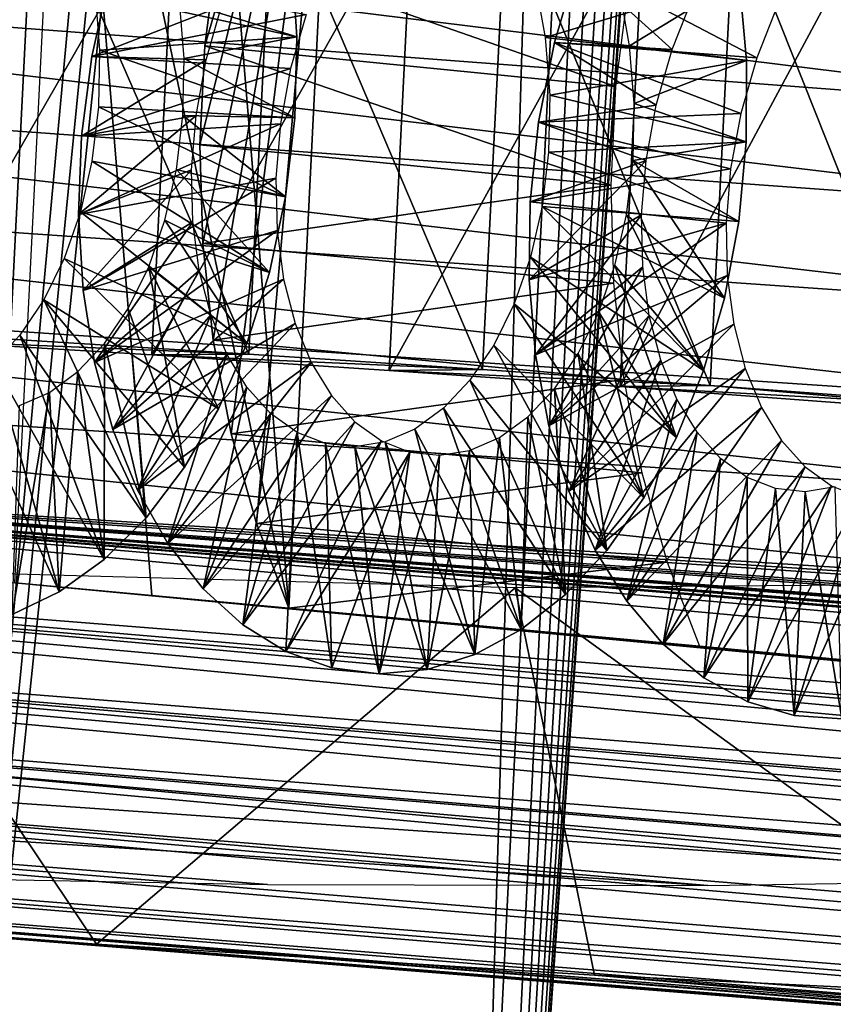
# Model space of a CAD drawing. Header units: millimetres. Extents: x -99 to 221, y -61 to 39.
# Tile 407 of 656: x 190.38 to 192.93, y -54.91 to -51.83. Entities that reach past the tile are written whole.
import ezdxf

# ---------------------------------------------------------------- set-up
doc = ezdxf.new("R2010")
doc.units = ezdxf.units.MM
doc.header["$LTSCALE"] = 33.374815
for name, color, linetype in [('122', 7, 'CONTINUOUS'), ('123', 7, 'CONTINUOUS'), ('127', 7, 'CONTINUOUS'), ('134', 7, 'CONTINUOUS'), ('136', 7, 'CONTINUOUS'), ('138', 7, 'CONTINUOUS'), ('151', 7, 'CONTINUOUS'), ('152', 7, 'CONTINUOUS'), ('33', 7, 'CONTINUOUS'), ('34', 7, 'CONTINUOUS'), ('85', 7, 'CONTINUOUS'), ('86', 7, 'CONTINUOUS'), ('87', 7, 'CONTINUOUS'), ('88', 7, 'CONTINUOUS')]:
    doc.layers.add(name, color=color, linetype=linetype)

msp = doc.modelspace()

# ---------------------------------------------------------------- linework, layer by layer
at = {"layer": '122', "color": 7, "linetype": 'Continuous'}
for points in [[(190.9583, -51.9105, -228.5593), (190.9978, -51.6021, -228.5507), (192.2457, -52.0381, -229.8112), (190.9583, -51.9105, -228.5593)], [(192.2457, -52.0381, -229.8112), (190.9978, -51.6021, -228.5507), (192.2851, -51.731, -229.8025), (192.2457, -52.0381, -229.8112)], [(190.9428, -52.2209, -228.5438), (190.9583, -51.9105, -228.5593), (192.2302, -52.3471, -229.7957), (190.9428, -52.2209, -228.5438)], [(192.2302, -52.3471, -229.7957), (190.9583, -51.9105, -228.5593), (192.2457, -52.0381, -229.8112), (192.2302, -52.3471, -229.7957)], [(190.9514, -52.5293, -228.5044), (190.9428, -52.2209, -228.5438), (192.2302, -52.3471, -229.7957), (190.9514, -52.5293, -228.5044)], [(192.2389, -52.6542, -229.7563), (190.9514, -52.5293, -228.5044), (192.2302, -52.3471, -229.7957), (192.2389, -52.6542, -229.7563)], [(190.9841, -52.8322, -228.4414), (190.9514, -52.5293, -228.5044), (192.2389, -52.6542, -229.7563), (190.9841, -52.8322, -228.4414)], [(192.2717, -52.9557, -229.6935), (190.9841, -52.8322, -228.4414), (192.2389, -52.6542, -229.7563), (192.2717, -52.9557, -229.6935)], [(191.0404, -53.126, -228.3558), (190.9841, -52.8322, -228.4414), (192.2717, -52.9557, -229.6935), (191.0404, -53.126, -228.3558)], [(192.328, -53.248, -229.6079), (191.0404, -53.126, -228.3558), (192.2717, -52.9557, -229.6935), (192.328, -53.248, -229.6079)], [(183.3811, -53.385, -219.9687), (183.2351, -53.1348, -220.1397), (204.3219, -55.1346, -240.5465), (183.3811, -53.385, -219.9687)], [(204.3219, -55.1346, -240.5465), (183.2351, -53.1348, -220.1397), (204.255, -55.0218, -240.6247), (204.3219, -55.1346, -240.5465)], [(204.255, -55.0218, -240.6247), (183.2351, -53.1348, -220.1397), (204.1931, -54.9032, -240.6984), (204.255, -55.0218, -240.6247)], [(204.1931, -54.9032, -240.6984), (183.2351, -53.1348, -220.1397), (190.3623, -53.5924, -227.2859), (204.1931, -54.9032, -240.6984)], [(191.1196, -53.407, -228.2484), (191.0404, -53.126, -228.3558), (192.328, -53.248, -229.6079), (191.1196, -53.407, -228.2484)], [(192.4074, -53.5276, -229.5006), (191.1196, -53.407, -228.2484), (192.328, -53.248, -229.6079), (192.4074, -53.5276, -229.5006)], [(183.5473, -53.6087, -219.7801), (183.3811, -53.385, -219.9687), (204.4703, -55.3411, -240.3774), (183.5473, -53.6087, -219.7801)], [(204.4703, -55.3411, -240.3774), (183.3811, -53.385, -219.9687), (204.3938, -55.2411, -240.4639), (204.4703, -55.3411, -240.3774)], [(204.3938, -55.2411, -240.4639), (183.3811, -53.385, -219.9687), (204.3219, -55.1346, -240.5465), (204.3938, -55.2411, -240.4639)], [(191.2209, -53.6718, -228.1207), (191.1196, -53.407, -228.2484), (192.4074, -53.5276, -229.5006), (191.2209, -53.6718, -228.1207)], [(192.5086, -53.7909, -229.373), (191.2209, -53.6718, -228.1207), (192.4074, -53.5276, -229.5006), (192.5086, -53.7909, -229.373)], [(190.3623, -53.5924, -227.2859), (190.792, -53.6321, -227.7037), (204.1931, -54.9032, -240.6984), (190.3623, -53.5924, -227.2859)], [(183.7317, -53.8029, -219.5764), (183.5473, -53.6087, -219.7801), (204.6362, -55.5197, -240.1937), (183.7317, -53.8029, -219.5764)], [(204.6362, -55.5197, -240.1937), (183.5473, -53.6087, -219.7801), (204.5512, -55.434, -240.2873), (204.6362, -55.5197, -240.1937)], [(204.5512, -55.434, -240.2873), (183.5473, -53.6087, -219.7801), (204.4703, -55.3411, -240.3774), (204.5512, -55.434, -240.2873)], [(190.792, -53.6321, -227.7037), (191.2209, -53.6718, -228.1207), (204.1931, -54.9032, -240.6984), (190.792, -53.6321, -227.7037)], [(191.2209, -53.6718, -228.1207), (192.5086, -53.7909, -229.373), (204.1931, -54.9032, -240.6984), (191.2209, -53.6718, -228.1207)], [(204.8173, -55.6681, -239.9978), (183.7317, -53.8029, -219.5764), (204.725, -55.5979, -240.0971), (204.8173, -55.6681, -239.9978)], [(204.725, -55.5979, -240.0971), (183.7317, -53.8029, -219.5764), (204.6362, -55.5197, -240.1937), (204.725, -55.5979, -240.0971)], [(183.9317, -53.9652, -219.3601), (183.7317, -53.8029, -219.5764), (204.8173, -55.6681, -239.9978), (183.9317, -53.9652, -219.3601)], [(192.9383, -53.8306, -229.7908), (204.1931, -54.9032, -240.6984), (192.5086, -53.7909, -229.373), (192.9383, -53.8306, -229.7908)], [(184.1451, -54.0936, -219.1338), (183.9317, -53.9652, -219.3601), (204.9127, -55.7303, -239.8961), (184.1451, -54.0936, -219.1338)], [(204.9127, -55.7303, -239.8961), (183.9317, -53.9652, -219.3601), (204.8173, -55.6681, -239.9978), (204.9127, -55.7303, -239.8961)], [(184.369, -54.1865, -218.9007), (184.1451, -54.0936, -219.1338), (205.1119, -55.8296, -239.687), (184.369, -54.1865, -218.9007)], [(205.1119, -55.8296, -239.687), (184.1451, -54.0936, -219.1338), (205.0111, -55.7842, -239.7924), (205.1119, -55.8296, -239.687)], [(205.0111, -55.7842, -239.7924), (184.1451, -54.0936, -219.1338), (204.9127, -55.7303, -239.8961), (205.0111, -55.7842, -239.7924)], [(187.4466, -54.4561, -221.7413), (184.369, -54.1865, -218.9007), (205.2148, -55.8664, -239.5804), (187.4466, -54.4561, -221.7413)], [(205.2148, -55.8664, -239.5804), (184.369, -54.1865, -218.9007), (205.1119, -55.8296, -239.687), (205.2148, -55.8664, -239.5804)], [(197.9193, -55.303, -232.0725), (187.4466, -54.4561, -221.7413), (201.6441, -55.6007, -235.7973), (197.9193, -55.303, -232.0725)], [(201.6441, -55.6007, -235.7973), (187.4466, -54.4561, -221.7413), (205.3196, -55.8943, -239.4728), (201.6441, -55.6007, -235.7973)], [(205.3196, -55.8943, -239.4728), (187.4466, -54.4561, -221.7413), (205.2148, -55.8664, -239.5804), (205.3196, -55.8943, -239.4728)], [(189.0366, -54.6017, -222.965), (187.4466, -54.4561, -221.7413), (197.9193, -55.303, -232.0725), (189.0366, -54.6017, -222.965)], [(190.619, -54.7238, -224.183), (189.0366, -54.6017, -222.965), (196.8844, -55.2312, -230.7197), (190.619, -54.7238, -224.183)], [(196.8844, -55.2312, -230.7197), (189.0366, -54.6017, -222.965), (197.9193, -55.303, -232.0725), (196.8844, -55.2312, -230.7197)], [(195.8309, -55.1389, -229.3418), (190.619, -54.7238, -224.183), (196.8844, -55.2312, -230.7197), (195.8309, -55.1389, -229.3418)], [(192.179, -54.8217, -225.3842), (190.619, -54.7238, -224.183), (195.8309, -55.1389, -229.3418), (192.179, -54.8217, -225.3842)], [(193.7021, -54.8947, -226.5571), (192.179, -54.8217, -225.3842), (194.7673, -55.0264, -227.9505), (193.7021, -54.8947, -226.5571)], [(194.7673, -55.0264, -227.9505), (192.179, -54.8217, -225.3842), (195.8309, -55.1389, -229.3418), (194.7673, -55.0264, -227.9505)]]:
    msp.add_3dface(points, dxfattribs=at)
at = {"layer": '123', "color": 7, "linetype": 'Continuous'}
for points in [[(187.1082, -51.269, -216.4531), (187.0781, -51.604, -216.4497), (194.1217, -52.1367, -223.6721), (187.1082, -51.269, -216.4531)], [(194.1372, -51.8255, -223.6876), (187.1082, -51.269, -216.4531), (194.1217, -52.1367, -223.6721), (194.1372, -51.8255, -223.6876)], [(187.0781, -51.604, -216.4497), (187.0217, -51.9349, -216.473), (194.0822, -52.446, -223.6807), (187.0781, -51.604, -216.4497)], [(194.1217, -52.1367, -223.6721), (187.0781, -51.604, -216.4497), (194.0822, -52.446, -223.6807), (194.1217, -52.1367, -223.6721)], [(187.0217, -51.9349, -216.473), (186.9398, -52.2573, -216.5227), (194.0192, -52.7498, -223.7133), (187.0217, -51.9349, -216.473)], [(194.0822, -52.446, -223.6807), (187.0217, -51.9349, -216.473), (194.0192, -52.7498, -223.7133), (194.0822, -52.446, -223.6807)], [(186.9398, -52.2573, -216.5227), (186.8332, -52.5674, -216.5983), (193.9335, -53.0445, -223.7695), (186.9398, -52.2573, -216.5227)], [(194.0192, -52.7498, -223.7133), (186.9398, -52.2573, -216.5227), (193.9335, -53.0445, -223.7695), (194.0192, -52.7498, -223.7133)], [(186.8332, -52.5674, -216.5983), (186.7035, -52.8611, -216.6987), (193.8261, -53.3265, -223.8487), (186.8332, -52.5674, -216.5983)], [(193.9335, -53.0445, -223.7695), (186.8332, -52.5674, -216.5983), (193.8261, -53.3265, -223.8487), (193.9335, -53.0445, -223.7695)], [(186.7035, -52.8611, -216.6987), (186.5521, -53.1348, -216.8227), (193.6983, -53.5924, -223.9499), (186.7035, -52.8611, -216.6987)], [(193.8261, -53.3265, -223.8487), (186.7035, -52.8611, -216.6987), (193.6983, -53.5924, -223.9499), (193.8261, -53.3265, -223.8487)], [(186.5521, -53.1348, -216.8227), (186.3811, -53.385, -216.9687), (207.0371, -55.0218, -237.8425), (186.5521, -53.1348, -216.8227)], [(207.1108, -54.9032, -237.7807), (186.5521, -53.1348, -216.8227), (207.0371, -55.0218, -237.8425), (207.1108, -54.9032, -237.7807)], [(186.5521, -53.1348, -216.8227), (207.1108, -54.9032, -237.7807), (205.6643, -54.7291, -236.2555), (186.5521, -53.1348, -216.8227)], [(204.8294, -54.6499, -235.397), (186.5521, -53.1348, -216.8227), (205.2473, -54.6895, -235.8266), (204.8294, -54.6499, -235.397)], [(186.5521, -53.1348, -216.8227), (204.8294, -54.6499, -235.397), (202.8815, -54.4651, -233.3937), (186.5521, -53.1348, -216.8227)], [(205.2473, -54.6895, -235.8266), (186.5521, -53.1348, -216.8227), (205.6643, -54.7291, -236.2555), (205.2473, -54.6895, -235.8266)], [(202.0467, -54.3858, -232.5352), (186.5521, -53.1348, -216.8227), (202.4645, -54.4255, -232.9649), (202.0467, -54.3858, -232.5352)], [(186.5521, -53.1348, -216.8227), (202.0467, -54.3858, -232.5352), (200.0987, -54.2008, -230.5319), (186.5521, -53.1348, -216.8227)], [(202.4645, -54.4255, -232.9649), (186.5521, -53.1348, -216.8227), (202.8815, -54.4651, -233.3937), (202.4645, -54.4255, -232.9649)], [(199.2639, -54.1215, -229.6734), (186.5521, -53.1348, -216.8227), (199.6817, -54.1612, -230.1031), (199.2639, -54.1215, -229.6734)], [(186.5521, -53.1348, -216.8227), (199.2639, -54.1215, -229.6734), (196.6202, -53.8703, -226.9547), (186.5521, -53.1348, -216.8227)], [(199.6817, -54.1612, -230.1031), (186.5521, -53.1348, -216.8227), (200.0987, -54.2008, -230.5319), (199.6817, -54.1612, -230.1031)], [(193.6983, -53.5924, -223.9499), (186.5521, -53.1348, -216.8227), (194.1161, -53.6321, -224.3796), (193.6983, -53.5924, -223.9499)], [(194.1161, -53.6321, -224.3796), (186.5521, -53.1348, -216.8227), (194.5332, -53.6718, -224.8084), (194.1161, -53.6321, -224.3796)], [(194.5332, -53.6718, -224.8084), (186.5521, -53.1348, -216.8227), (195.7854, -53.7909, -226.0962), (194.5332, -53.6718, -224.8084)], [(195.7854, -53.7909, -226.0962), (186.5521, -53.1348, -216.8227), (196.2032, -53.8306, -226.5259), (195.7854, -53.7909, -226.0962)], [(196.2032, -53.8306, -226.5259), (186.5521, -53.1348, -216.8227), (196.6202, -53.8703, -226.9547), (196.2032, -53.8306, -226.5259)], [(186.3811, -53.385, -216.9687), (186.1926, -53.6087, -217.1349), (206.8764, -55.2411, -237.9814), (186.3811, -53.385, -216.9687)], [(207.0371, -55.0218, -237.8425), (186.3811, -53.385, -216.9687), (206.9589, -55.1346, -237.9095), (207.0371, -55.0218, -237.8425)], [(206.9589, -55.1346, -237.9095), (186.3811, -53.385, -216.9687), (206.8764, -55.2411, -237.9814), (206.9589, -55.1346, -237.9095)], [(186.1926, -53.6087, -217.1349), (185.9888, -53.8029, -217.3192), (206.6997, -55.434, -238.1388), (186.1926, -53.6087, -217.1349)], [(206.8764, -55.2411, -237.9814), (186.1926, -53.6087, -217.1349), (206.7899, -55.3411, -238.0579), (206.8764, -55.2411, -237.9814)], [(206.7899, -55.3411, -238.0579), (186.1926, -53.6087, -217.1349), (206.6997, -55.434, -238.1388), (206.7899, -55.3411, -238.0579)], [(185.9888, -53.8029, -217.3192), (185.7725, -53.9652, -217.5193), (193.819, -54.5206, -225.3995), (185.9888, -53.8029, -217.3192)], [(206.6997, -55.434, -238.1388), (185.9888, -53.8029, -217.3192), (206.6061, -55.5197, -238.2238), (206.6997, -55.434, -238.1388)], [(206.6061, -55.5197, -238.2238), (185.9888, -53.8029, -217.3192), (193.819, -54.5206, -225.3995), (206.6061, -55.5197, -238.2238)], [(185.7725, -53.9652, -217.5193), (185.5462, -54.0936, -217.7327), (192.5342, -54.5407, -224.4091), (185.7725, -53.9652, -217.5193)], [(193.819, -54.5206, -225.3995), (185.7725, -53.9652, -217.5193), (192.5342, -54.5407, -224.4091), (193.819, -54.5206, -225.3995)], [(192.5342, -54.5407, -224.4091), (185.5462, -54.0936, -217.7327), (191.155, -54.5376, -223.3461), (192.5342, -54.5407, -224.4091)], [(191.155, -54.5376, -223.3461), (185.5462, -54.0936, -217.7327), (189.6913, -54.5098, -222.2187), (191.155, -54.5376, -223.3461)]]:
    msp.add_3dface(points, dxfattribs=at)
at = {"layer": '127', "color": 7, "linetype": 'Continuous'}
for points in [[(189.0366, -54.6017, -222.965), (190.619, -54.7238, -224.183), (189.8283, -53.5502, -223.5871), (189.0366, -54.6017, -222.965)], [(189.8283, -53.5502, -223.5871), (190.619, -54.7238, -224.183), (191.9312, -53.6076, -225.2071), (189.8283, -53.5502, -223.5871)], [(191.9312, -53.6076, -225.2071), (193.7021, -54.8947, -226.5571), (193.7671, -53.5935, -226.6222), (191.9312, -53.6076, -225.2071)], [(190.619, -54.7238, -224.183), (192.179, -54.8217, -225.3842), (191.9312, -53.6076, -225.2071), (190.619, -54.7238, -224.183)], [(192.179, -54.8217, -225.3842), (193.7021, -54.8947, -226.5571), (191.9312, -53.6076, -225.2071), (192.179, -54.8217, -225.3842)]]:
    msp.add_3dface(points, dxfattribs=at)
at = {"layer": '134', "color": 7, "linetype": 'Continuous'}
for points in [[(190.348, -52.8292, -229.3867), (190.0323, -52.8325, -229.7692), (191.0961, -52.8756, -229.5663), (190.348, -52.8292, -229.3867)], [(190.0323, -52.8325, -229.7692), (190.7916, -52.8787, -229.9346), (191.0961, -52.8756, -229.5663), (190.0323, -52.8325, -229.7692)], [(191.0961, -52.8756, -229.5663), (190.7916, -52.8787, -229.9346), (191.8288, -52.9239, -229.8005), (191.0961, -52.8756, -229.5663)], [(190.7916, -52.8787, -229.9346), (191.5357, -52.9271, -230.1583), (191.8288, -52.9239, -229.8005), (190.7916, -52.8787, -229.9346)], [(191.8288, -52.9239, -229.8005), (191.5357, -52.9271, -230.1583), (192.5422, -52.9739, -230.088), (191.8288, -52.9239, -229.8005)], [(191.5357, -52.9271, -230.1583), (192.2601, -52.9774, -230.439), (192.5422, -52.9739, -230.088), (191.5357, -52.9271, -230.1583)], [(192.2601, -52.9774, -230.439), (193.1281, -53.0253, -230.5313), (192.5422, -52.9739, -230.088), (192.2601, -52.9774, -230.439)], [(192.9605, -53.0292, -230.7751), (193.1281, -53.0253, -230.5313), (192.2601, -52.9774, -230.439), (192.9605, -53.0292, -230.7751)], [(192.5422, -52.9739, -230.088), (193.1281, -53.0253, -230.5313), (193.2323, -53.0253, -230.4272), (192.5422, -52.9739, -230.088)]]:
    msp.add_3dface(points, dxfattribs=at)
at = {"layer": '136', "color": 7, "linetype": 'Continuous'}
for points in [[(190.348, -52.8292, -229.3867), (190.4228, -51.3329, -229.4614), (189.6634, -51.2888, -229.3373), (190.348, -52.8292, -229.3867)], [(190.348, -52.8292, -229.3867), (191.0961, -52.8756, -229.5663), (190.4228, -51.3329, -229.4614), (190.348, -52.8292, -229.3867)], [(191.0961, -52.8756, -229.5663), (191.1709, -51.3793, -229.6411), (190.4228, -51.3329, -229.4614), (191.0961, -52.8756, -229.5663)], [(191.0961, -52.8756, -229.5663), (191.8288, -52.9239, -229.8005), (191.1709, -51.3793, -229.6411), (191.0961, -52.8756, -229.5663)], [(191.8288, -52.9239, -229.8005), (191.9036, -51.4276, -229.8753), (191.1709, -51.3793, -229.6411), (191.8288, -52.9239, -229.8005)], [(191.8288, -52.9239, -229.8005), (192.5422, -52.9739, -230.088), (191.9036, -51.4276, -229.8753), (191.8288, -52.9239, -229.8005)], [(192.5422, -52.9739, -230.088), (192.617, -51.4776, -230.1628), (191.9036, -51.4276, -229.8753), (192.5422, -52.9739, -230.088)], [(192.5422, -52.9739, -230.088), (193.2323, -53.0253, -230.4272), (192.617, -51.4776, -230.1628), (192.5422, -52.9739, -230.088)], [(193.2323, -53.0253, -230.4272), (193.3071, -51.5291, -230.5019), (192.617, -51.4776, -230.1628), (193.2323, -53.0253, -230.4272)]]:
    msp.add_3dface(points, dxfattribs=at)
at = {"layer": '138', "color": 7, "linetype": 'Continuous'}
for points in [[(190.0323, -52.8325, -229.7692), (190.107, -51.3363, -229.844), (190.8664, -51.3825, -230.0093), (190.0323, -52.8325, -229.7692)], [(190.7916, -52.8787, -229.9346), (190.0323, -52.8325, -229.7692), (190.8664, -51.3825, -230.0093), (190.7916, -52.8787, -229.9346)], [(190.7916, -52.8787, -229.9346), (190.8664, -51.3825, -230.0093), (191.6105, -51.4309, -230.2331), (190.7916, -52.8787, -229.9346)], [(191.5357, -52.9271, -230.1583), (190.7916, -52.8787, -229.9346), (191.6105, -51.4309, -230.2331), (191.5357, -52.9271, -230.1583)], [(191.5357, -52.9271, -230.1583), (191.6105, -51.4309, -230.2331), (192.3349, -51.4811, -230.5138), (191.5357, -52.9271, -230.1583)], [(192.2601, -52.9774, -230.439), (191.5357, -52.9271, -230.1583), (192.3349, -51.4811, -230.5138), (192.2601, -52.9774, -230.439)], [(192.2601, -52.9774, -230.439), (192.3349, -51.4811, -230.5138), (193.0353, -51.5329, -230.8499), (192.2601, -52.9774, -230.439)], [(192.9605, -53.0292, -230.7751), (192.2601, -52.9774, -230.439), (193.0353, -51.5329, -230.8499), (192.9605, -53.0292, -230.7751)]]:
    msp.add_3dface(points, dxfattribs=at)
at = {"layer": '151', "color": 7, "linetype": 'Continuous'}
for points in [[(190.792, -53.6321, -227.7037), (190.3623, -53.5924, -227.2859), (190.5234, -50.3698, -227.447), (190.792, -53.6321, -227.7037)], [(190.5234, -50.3698, -227.447), (190.9528, -50.4147, -227.8645), (191.2209, -53.6718, -228.1207), (190.5234, -50.3698, -227.447)], [(191.2209, -53.6718, -228.1207), (190.792, -53.6321, -227.7037), (190.5234, -50.3698, -227.447), (191.2209, -53.6718, -228.1207)], [(191.3814, -50.4596, -228.2813), (191.2209, -53.6718, -228.1207), (190.9528, -50.4147, -227.8645), (191.3814, -50.4596, -228.2813)]]:
    msp.add_3dface(points, dxfattribs=at)
at = {"layer": '152', "color": 7, "linetype": 'Continuous'}
for points in [[(191.3814, -50.4596, -228.2813), (190.9428, -52.2209, -228.5438), (190.9514, -52.5293, -228.5044), (191.3814, -50.4596, -228.2813)], [(191.3814, -50.4596, -228.2813), (190.9583, -51.9105, -228.5593), (190.9428, -52.2209, -228.5438), (191.3814, -50.4596, -228.2813)], [(191.3814, -50.4596, -228.2813), (190.9514, -52.5293, -228.5044), (190.9841, -52.8322, -228.4414), (191.3814, -50.4596, -228.2813)], [(191.3814, -50.4596, -228.2813), (190.9978, -51.6021, -228.5507), (190.9583, -51.9105, -228.5593), (191.3814, -50.4596, -228.2813)], [(191.3814, -50.4596, -228.2813), (190.9841, -52.8322, -228.4414), (191.0404, -53.126, -228.3558), (191.3814, -50.4596, -228.2813)], [(191.3814, -50.4596, -228.2813), (191.0404, -53.126, -228.3558), (191.1196, -53.407, -228.2484), (191.3814, -50.4596, -228.2813)], [(191.2209, -53.6718, -228.1207), (191.3814, -50.4596, -228.2813), (191.1196, -53.407, -228.2484), (191.2209, -53.6718, -228.1207)]]:
    msp.add_3dface(points, dxfattribs=at)
at = {"layer": '33', "color": 5, "linetype": 'Continuous', "true_color": 0x0303ff}
for points in [[(194.2356, -23.231, -210.8523), (194.2771, -22.8143, -210.8524), (191.7289, -59.4439, -209.7393), (194.2356, -23.231, -210.8523)], [(191.7289, -59.4439, -209.7393), (194.2771, -22.8143, -210.8524), (193.6646, -58.7521, -207.8727), (191.7289, -59.4439, -209.7393)], [(194.1637, -23.6422, -210.8831), (194.2356, -23.231, -210.8523), (191.7289, -59.4439, -209.7393), (194.1637, -23.6422, -210.8831)], [(194.062, -24.0437, -210.9447), (194.1637, -23.6422, -210.8831), (191.7289, -59.4439, -209.7393), (194.062, -24.0437, -210.9447)], [(193.9317, -24.4309, -211.0362), (194.062, -24.0437, -210.9447), (191.7289, -59.4439, -209.7393), (193.9317, -24.4309, -211.0362)], [(193.7743, -24.7997, -211.1568), (193.9317, -24.4309, -211.0362), (191.7289, -59.4439, -209.7393), (193.7743, -24.7997, -211.1568)], [(193.5915, -25.1459, -211.305), (193.7743, -24.7997, -211.1568), (191.7289, -59.4439, -209.7393), (193.5915, -25.1459, -211.305)], [(193.3852, -25.4659, -211.4793), (193.5915, -25.1459, -211.305), (191.7289, -59.4439, -209.7393), (193.3852, -25.4659, -211.4793)], [(189.7763, -59.9843, -211.6378), (193.3852, -25.4659, -211.4793), (191.7289, -59.4439, -209.7393), (189.7763, -59.9843, -211.6378)], [(193.1577, -25.756, -211.6778), (193.3852, -25.4659, -211.4793), (189.7763, -59.9843, -211.6378), (193.1577, -25.756, -211.6778)], [(192.9116, -26.0131, -211.8983), (193.1577, -25.756, -211.6778), (189.7763, -59.9843, -211.6378), (192.9116, -26.0131, -211.8983)], [(192.109, -26.7147, -212.6307), (192.9116, -26.0131, -211.8983), (189.7763, -59.9843, -211.6378), (192.109, -26.7147, -212.6307)], [(191.2767, -27.3366, -213.4008), (192.109, -26.7147, -212.6307), (189.7763, -59.9843, -211.6378), (191.2767, -27.3366, -213.4008)], [(187.8129, -60.3714, -213.5626), (191.2767, -27.3366, -213.4008), (189.7763, -59.9843, -211.6378), (187.8129, -60.3714, -213.5626)], [(190.4189, -27.8759, -214.2047), (191.2767, -27.3366, -213.4008), (187.8129, -60.3714, -213.5626), (190.4189, -27.8759, -214.2047)], [(189.5402, -28.3295, -215.0381), (190.4189, -27.8759, -214.2047), (187.8129, -60.3714, -213.5626), (189.5402, -28.3295, -215.0381)]]:
    msp.add_3dface(points, dxfattribs=at)
at = {"layer": '34', "color": 5, "linetype": 'Continuous', "true_color": 0x0303ff}
for points in [[(188.0219, -58.1881, -202.2299), (192.7645, 36.706, -206.9725), (190.1387, 0.7769, -206.007), (188.0219, -58.1881, -202.2299)], [(189.9345, -57.347, -200.4014), (192.7645, 36.706, -206.9725), (188.0219, -58.1881, -202.2299), (189.9345, -57.347, -200.4014)], [(194.593, 35.8649, -205.0599), (192.7645, 36.706, -206.9725), (189.9345, -57.347, -200.4014), (194.593, 35.8649, -205.0599)], [(191.8181, -56.3593, -198.6164), (194.593, 35.8649, -205.0599), (189.9345, -57.347, -200.4014), (191.8181, -56.3593, -198.6164)], [(196.378, 34.8772, -203.1763), (194.593, 35.8649, -205.0599), (191.8181, -56.3593, -198.6164), (196.378, 34.8772, -203.1763)], [(193.6667, -55.2281, -196.8809), (196.378, 34.8772, -203.1763), (191.8181, -56.3593, -198.6164), (193.6667, -55.2281, -196.8809)]]:
    msp.add_3dface(points, dxfattribs=at)
at = {"layer": '85', "linetype": 'Continuous'}
for points in [[(192.1263, -51.6537, -228.3932), (192.0536, -51.9, -228.3825), (192.4231, -51.9213, -227.7604), (192.1263, -51.6537, -228.3932)], [(192.4912, -51.7494, -227.7743), (192.1263, -51.6537, -228.3932), (192.4231, -51.9213, -227.7604), (192.4912, -51.7494, -227.7743)], [(192.0536, -51.9, -228.3825), (192.0038, -52.1499, -228.3485), (192.3731, -52.0957, -227.7284), (192.0536, -51.9, -228.3825)], [(192.4231, -51.9213, -227.7604), (192.0536, -51.9, -228.3825), (192.3731, -52.0957, -227.7284), (192.4231, -51.9213, -227.7604)], [(192.3731, -52.0957, -227.7284), (192.0038, -52.1499, -228.3485), (192.3413, -52.2691, -227.6788), (192.3731, -52.0957, -227.7284)], [(192.0038, -52.1499, -228.3485), (191.9775, -52.3991, -228.2912), (192.3413, -52.2691, -227.6788), (192.0038, -52.1499, -228.3485)], [(191.9775, -52.3991, -228.2912), (191.9745, -52.6433, -228.2111), (192.3413, -52.2691, -227.6788), (191.9775, -52.3991, -228.2912)], [(192.3413, -52.2691, -227.6788), (191.9745, -52.6433, -228.2111), (192.3272, -52.4392, -227.6115), (192.3413, -52.2691, -227.6788)], [(191.9745, -52.6433, -228.2111), (191.9943, -52.8784, -228.109), (192.3272, -52.4392, -227.6115), (191.9745, -52.6433, -228.2111)], [(192.3272, -52.4392, -227.6115), (191.9943, -52.8784, -228.109), (192.3308, -52.6029, -227.5271), (192.3272, -52.4392, -227.6115)], [(191.9943, -52.8784, -228.109), (192.0362, -53.1003, -227.9861), (192.3308, -52.6029, -227.5271), (191.9943, -52.8784, -228.109)], [(192.3308, -52.6029, -227.5271), (192.0362, -53.1003, -227.9861), (192.3512, -52.7555, -227.4272), (192.3308, -52.6029, -227.5271)], [(192.0362, -53.1003, -227.9861), (192.099, -53.3052, -227.8442), (192.3512, -52.7555, -227.4272), (192.0362, -53.1003, -227.9861)], [(192.3512, -52.7555, -227.4272), (192.099, -53.3052, -227.8442), (192.3873, -52.8944, -227.313), (192.3512, -52.7555, -227.4272)], [(192.099, -53.3052, -227.8442), (192.181, -53.4896, -227.685), (192.3873, -52.8944, -227.313), (192.099, -53.3052, -227.8442)], [(192.3873, -52.8944, -227.313), (192.181, -53.4896, -227.685), (192.4377, -53.0168, -227.1862), (192.3873, -52.8944, -227.313)], [(192.181, -53.4896, -227.685), (192.2804, -53.6503, -227.5107), (192.4377, -53.0168, -227.1862), (192.181, -53.4896, -227.685)], [(192.4377, -53.0168, -227.1862), (192.2804, -53.6503, -227.5107), (192.5008, -53.1202, -227.0485), (192.4377, -53.0168, -227.1862)], [(192.2804, -53.6503, -227.5107), (192.395, -53.7846, -227.3239), (192.5008, -53.1202, -227.0485), (192.2804, -53.6503, -227.5107)], [(192.5008, -53.1202, -227.0485), (192.395, -53.7846, -227.3239), (192.5748, -53.2026, -226.9021), (192.5008, -53.1202, -227.0485)], [(192.395, -53.7846, -227.3239), (192.5225, -53.8901, -227.1272), (192.5748, -53.2026, -226.9021), (192.395, -53.7846, -227.3239)], [(192.5748, -53.2026, -226.9021), (192.5225, -53.8901, -227.1272), (192.6577, -53.2621, -226.7487), (192.5748, -53.2026, -226.9021)], [(192.5225, -53.8901, -227.1272), (192.66, -53.965, -226.9234), (192.6577, -53.2621, -226.7487), (192.5225, -53.8901, -227.1272)], [(192.6577, -53.2621, -226.7487), (192.66, -53.965, -226.9234), (192.7466, -53.2973, -226.5919), (192.6577, -53.2621, -226.7487)], [(192.8392, -53.3074, -226.4343), (192.9542, -54.0183, -226.5064), (192.9335, -53.2922, -226.277), (192.8392, -53.3074, -226.4343)], [(192.66, -53.965, -226.9234), (192.8049, -54.008, -226.7155), (192.7466, -53.2973, -226.5919), (192.66, -53.965, -226.9234)], [(192.7466, -53.2973, -226.5919), (192.8049, -54.008, -226.7155), (192.8392, -53.3074, -226.4343), (192.7466, -53.2973, -226.5919)], [(192.8049, -54.008, -226.7155), (192.9542, -54.0183, -226.5064), (192.8392, -53.3074, -226.4343), (192.8049, -54.008, -226.7155)]]:
    msp.add_3dface(points, dxfattribs=at)
at = {"layer": '86', "linetype": 'Continuous'}
for points in [[(192.0536, -51.9, -228.3825), (192.1263, -51.6537, -228.3932), (192.6877, -51.9477, -228.025), (192.0536, -51.9, -228.3825)], [(192.6877, -51.9477, -228.025), (192.1263, -51.6537, -228.3932), (192.7558, -51.7759, -228.0389), (192.6877, -51.9477, -228.025)], [(192.0038, -52.1499, -228.3485), (192.0536, -51.9, -228.3825), (192.6377, -52.1221, -227.993), (192.0038, -52.1499, -228.3485)], [(192.6377, -52.1221, -227.993), (192.0536, -51.9, -228.3825), (192.6877, -51.9477, -228.025), (192.6377, -52.1221, -227.993)], [(192.6059, -52.2955, -227.9434), (192.0038, -52.1499, -228.3485), (192.6377, -52.1221, -227.993), (192.6059, -52.2955, -227.9434)], [(191.9775, -52.3991, -228.2912), (192.0038, -52.1499, -228.3485), (192.6059, -52.2955, -227.9434), (191.9775, -52.3991, -228.2912)], [(192.5918, -52.4657, -227.8761), (191.9775, -52.3991, -228.2912), (192.6059, -52.2955, -227.9434), (192.5918, -52.4657, -227.8761)], [(191.9745, -52.6433, -228.2111), (191.9775, -52.3991, -228.2912), (192.5918, -52.4657, -227.8761), (191.9745, -52.6433, -228.2111)], [(191.9943, -52.8784, -228.109), (191.9745, -52.6433, -228.2111), (192.5918, -52.4657, -227.8761), (191.9943, -52.8784, -228.109)], [(192.5954, -52.6293, -227.7917), (191.9943, -52.8784, -228.109), (192.5918, -52.4657, -227.8761), (192.5954, -52.6293, -227.7917)], [(192.0362, -53.1003, -227.9861), (191.9943, -52.8784, -228.109), (192.5954, -52.6293, -227.7917), (192.0362, -53.1003, -227.9861)], [(192.6158, -52.7819, -227.6918), (192.0362, -53.1003, -227.9861), (192.5954, -52.6293, -227.7917), (192.6158, -52.7819, -227.6918)], [(192.099, -53.3052, -227.8442), (192.0362, -53.1003, -227.9861), (192.6158, -52.7819, -227.6918), (192.099, -53.3052, -227.8442)], [(192.6519, -52.9209, -227.5776), (192.099, -53.3052, -227.8442), (192.6158, -52.7819, -227.6918), (192.6519, -52.9209, -227.5776)], [(192.181, -53.4896, -227.685), (192.099, -53.3052, -227.8442), (192.6519, -52.9209, -227.5776), (192.181, -53.4896, -227.685)], [(192.7023, -53.0433, -227.4508), (192.181, -53.4896, -227.685), (192.6519, -52.9209, -227.5776), (192.7023, -53.0433, -227.4508)], [(192.2804, -53.6503, -227.5107), (192.181, -53.4896, -227.685), (192.7023, -53.0433, -227.4508), (192.2804, -53.6503, -227.5107)], [(192.7654, -53.1467, -227.3131), (192.2804, -53.6503, -227.5107), (192.7023, -53.0433, -227.4508), (192.7654, -53.1467, -227.3131)], [(192.395, -53.7846, -227.3239), (192.2804, -53.6503, -227.5107), (192.7654, -53.1467, -227.3131), (192.395, -53.7846, -227.3239)], [(192.8393, -53.229, -227.1667), (192.395, -53.7846, -227.3239), (192.7654, -53.1467, -227.3131), (192.8393, -53.229, -227.1667)], [(192.5225, -53.8901, -227.1272), (192.395, -53.7846, -227.3239), (192.8393, -53.229, -227.1667), (192.5225, -53.8901, -227.1272)], [(192.9223, -53.2886, -227.0133), (192.5225, -53.8901, -227.1272), (192.8393, -53.229, -227.1667), (192.9223, -53.2886, -227.0133)], [(192.66, -53.965, -226.9234), (192.5225, -53.8901, -227.1272), (192.9223, -53.2886, -227.0133), (192.66, -53.965, -226.9234)], [(193.0112, -53.3237, -226.8565), (192.66, -53.965, -226.9234), (192.9223, -53.2886, -227.0133), (193.0112, -53.3237, -226.8565)], [(192.8049, -54.008, -226.7155), (192.66, -53.965, -226.9234), (193.0112, -53.3237, -226.8565), (192.8049, -54.008, -226.7155)], [(193.1038, -53.3338, -226.6988), (192.8049, -54.008, -226.7155), (193.0112, -53.3237, -226.8565), (193.1038, -53.3338, -226.6988)], [(192.9542, -54.0183, -226.5064), (192.8049, -54.008, -226.7155), (193.1038, -53.3338, -226.6988), (192.9542, -54.0183, -226.5064)]]:
    msp.add_3dface(points, dxfattribs=at)
at = {"layer": '87', "linetype": 'Continuous'}
for points in [[(191.2299, -51.6263, -222.0658), (190.6141, -51.7431, -222.4339), (191.2467, -51.8823, -222.0822), (191.2299, -51.6263, -222.0658)], [(190.6597, -51.6939, -226.9769), (190.6039, -51.9433, -226.949), (191.0106, -51.7855, -226.349), (190.6597, -51.6939, -226.9769)], [(191.9928, -51.7043, -223.8304), (192.0248, -51.8841, -223.8446), (192.6324, -51.7003, -223.4761), (191.9928, -51.7043, -223.8304)], [(192.6324, -51.7003, -223.4761), (192.0248, -51.8841, -223.8446), (192.6553, -51.9562, -223.4864), (192.6324, -51.7003, -223.4761)], [(190.6141, -51.7431, -222.4339), (190.6283, -51.9238, -222.4661), (191.2467, -51.8823, -222.0822), (190.6141, -51.7431, -222.4339)], [(190.6039, -51.9433, -226.949), (190.9624, -51.9546, -226.3177), (191.0106, -51.7855, -226.349), (190.6039, -51.9433, -226.949)], [(191.2467, -51.8823, -222.0822), (190.6283, -51.9238, -222.4661), (191.2403, -52.1361, -222.122), (191.2467, -51.8823, -222.0822)], [(192.0248, -51.8841, -223.8446), (192.039, -52.0649, -223.8768), (192.6553, -51.9562, -223.4864), (192.0248, -51.8841, -223.8446)], [(190.6283, -51.9238, -222.4661), (190.6248, -52.1016, -222.5166), (191.2403, -52.1361, -222.122), (190.6283, -51.9238, -222.4661)], [(190.5715, -52.193, -226.8978), (190.9624, -51.9546, -226.3177), (190.6039, -51.9433, -226.949), (190.5715, -52.193, -226.8978)], [(190.9306, -52.1281, -226.2681), (190.9624, -51.9546, -226.3177), (190.5715, -52.193, -226.8978), (190.9306, -52.1281, -226.2681)], [(192.6553, -51.9562, -223.4864), (192.039, -52.0649, -223.8768), (192.6549, -52.211, -223.52), (192.6553, -51.9562, -223.4864)], [(192.039, -52.0649, -223.8768), (192.0355, -52.243, -223.9274), (192.6549, -52.211, -223.52), (192.039, -52.0649, -223.8768)], [(190.6248, -52.1016, -222.5166), (190.6044, -52.2715, -222.5844), (191.2113, -52.3836, -222.185), (190.6248, -52.1016, -222.5166)], [(191.2403, -52.1361, -222.122), (190.6248, -52.1016, -222.5166), (191.2113, -52.3836, -222.185), (191.2403, -52.1361, -222.122)], [(190.5623, -52.439, -226.8235), (190.9306, -52.1281, -226.2681), (190.5715, -52.193, -226.8978), (190.5623, -52.439, -226.8235)], [(190.9165, -52.2982, -226.2008), (190.9306, -52.1281, -226.2681), (190.5623, -52.439, -226.8235), (190.9165, -52.2982, -226.2008)], [(192.6549, -52.211, -223.52), (192.0355, -52.243, -223.9274), (192.6317, -52.4606, -223.577), (192.6549, -52.211, -223.52)], [(192.0355, -52.243, -223.9274), (192.015, -52.4132, -223.9954), (192.6317, -52.4606, -223.577), (192.0355, -52.243, -223.9274)], [(190.6044, -52.2715, -222.5844), (190.5683, -52.4301, -222.6688), (191.1607, -52.6207, -222.2707), (190.6044, -52.2715, -222.5844)], [(191.2113, -52.3836, -222.185), (190.6044, -52.2715, -222.5844), (191.1607, -52.6207, -222.2707), (191.2113, -52.3836, -222.185)], [(190.5763, -52.6768, -226.7271), (190.9165, -52.2982, -226.2008), (190.5623, -52.439, -226.8235), (190.5763, -52.6768, -226.7271)], [(190.9201, -52.4618, -226.1165), (190.9165, -52.2982, -226.2008), (190.5763, -52.6768, -226.7271), (190.9201, -52.4618, -226.1165)], [(190.5683, -52.4301, -222.6688), (190.5175, -52.5763, -222.7698), (191.0899, -52.8432, -222.378), (190.5683, -52.4301, -222.6688)], [(191.1607, -52.6207, -222.2707), (190.5683, -52.4301, -222.6688), (191.0899, -52.8432, -222.378), (191.1607, -52.6207, -222.2707)], [(192.015, -52.4132, -223.9954), (191.9788, -52.5718, -224.0799), (192.521, -52.9275, -223.7585), (192.015, -52.4132, -223.9954)], [(192.5867, -52.7007, -223.6567), (192.015, -52.4132, -223.9954), (192.521, -52.9275, -223.7585), (192.5867, -52.7007, -223.6567)], [(192.6317, -52.4606, -223.577), (192.015, -52.4132, -223.9954), (192.5867, -52.7007, -223.6567), (192.6317, -52.4606, -223.577)], [(190.6125, -52.9026, -226.6096), (190.9201, -52.4618, -226.1165), (190.5763, -52.6768, -226.7271), (190.6125, -52.9026, -226.6096)], [(190.9405, -52.6144, -226.0166), (190.9201, -52.4618, -226.1165), (190.6125, -52.9026, -226.6096), (190.9405, -52.6144, -226.0166)], [(190.5175, -52.5763, -222.7698), (190.4533, -52.7064, -222.886), (191.0005, -53.0476, -222.5057), (190.5175, -52.5763, -222.7698)], [(191.0899, -52.8432, -222.378), (190.5175, -52.5763, -222.7698), (191.0005, -53.0476, -222.5057), (191.0899, -52.8432, -222.378)], [(191.9788, -52.5718, -224.0799), (191.9279, -52.718, -224.181), (192.4363, -53.137, -223.881), (191.9788, -52.5718, -224.0799)], [(192.521, -52.9275, -223.7585), (191.9788, -52.5718, -224.0799), (192.4363, -53.137, -223.881), (192.521, -52.9275, -223.7585)], [(190.6699, -53.1123, -226.4725), (190.9405, -52.6144, -226.0166), (190.6125, -52.9026, -226.6096), (190.6699, -53.1123, -226.4725)], [(190.9766, -52.7534, -225.9024), (190.9405, -52.6144, -226.0166), (190.6699, -53.1123, -226.4725), (190.9766, -52.7534, -225.9024)], [(190.4533, -52.7064, -222.886), (190.3787, -52.8163, -223.0143), (190.7744, -53.3886, -222.8152), (190.4533, -52.7064, -222.886)], [(191.0005, -53.0476, -222.5057), (190.4533, -52.7064, -222.886), (190.8946, -53.2304, -222.6521), (191.0005, -53.0476, -222.5057)], [(190.8946, -53.2304, -222.6521), (190.4533, -52.7064, -222.886), (190.7744, -53.3886, -222.8152), (190.8946, -53.2304, -222.6521)], [(191.9279, -52.718, -224.181), (191.8637, -52.848, -224.2973), (192.3345, -53.3258, -224.0227), (191.9279, -52.718, -224.181)], [(192.4363, -53.137, -223.881), (191.9279, -52.718, -224.181), (192.3345, -53.3258, -224.0227), (192.4363, -53.137, -223.881)], [(190.747, -53.3024, -226.3176), (190.9766, -52.7534, -225.9024), (190.6699, -53.1123, -226.4725), (190.747, -53.3024, -226.3176)], [(191.027, -52.8758, -225.7755), (190.9766, -52.7534, -225.9024), (190.747, -53.3024, -226.3176), (191.027, -52.8758, -225.7755)], [(190.3787, -52.8163, -223.0143), (190.2959, -52.9042, -223.1527), (190.6425, -53.5196, -222.9928), (190.3787, -52.8163, -223.0143)], [(190.7744, -53.3886, -222.8152), (190.3787, -52.8163, -223.0143), (190.6425, -53.5196, -222.9928), (190.7744, -53.3886, -222.8152)], [(191.8637, -52.848, -224.2973), (191.789, -52.9578, -224.4257), (192.2179, -53.4907, -224.1816), (191.8637, -52.848, -224.2973)], [(192.3345, -53.3258, -224.0227), (191.8637, -52.848, -224.2973), (192.2179, -53.4907, -224.1816), (192.3345, -53.3258, -224.0227)], [(190.8421, -53.4696, -226.1471), (191.027, -52.8758, -225.7755), (190.747, -53.3024, -226.3176), (190.8421, -53.4696, -226.1471)], [(191.0901, -52.9792, -225.6379), (191.027, -52.8758, -225.7755), (190.8421, -53.4696, -226.1471), (191.0901, -52.9792, -225.6379)], [(190.2959, -52.9042, -223.1527), (190.2061, -52.9695, -223.3007), (190.5016, -53.6211, -223.1823), (190.2959, -52.9042, -223.1527)], [(190.6425, -53.5196, -222.9928), (190.2959, -52.9042, -223.1527), (190.5016, -53.6211, -223.1823), (190.6425, -53.5196, -222.9928)], [(190.5016, -53.6211, -223.1823), (190.2061, -52.9695, -223.3007), (190.3546, -53.6915, -223.3811), (190.5016, -53.6211, -223.1823)], [(190.9529, -53.6111, -225.9633), (191.0901, -52.9792, -225.6379), (190.8421, -53.4696, -226.1471), (190.9529, -53.6111, -225.9633)], [(191.164, -53.0615, -225.4914), (191.0901, -52.9792, -225.6379), (190.9529, -53.6111, -225.9633), (191.164, -53.0615, -225.4914)], [(191.789, -52.9578, -224.4257), (191.7062, -53.0455, -224.5639), (192.0888, -53.629, -224.3556), (191.789, -52.9578, -224.4257)], [(192.2179, -53.4907, -224.1816), (191.789, -52.9578, -224.4257), (192.0888, -53.629, -224.3556), (192.2179, -53.4907, -224.1816)], [(191.7062, -53.0455, -224.5639), (191.6166, -53.1106, -224.7117), (191.9499, -53.7384, -224.5423), (191.7062, -53.0455, -224.5639)], [(192.0888, -53.629, -224.3556), (191.7062, -53.0455, -224.5639), (191.9499, -53.7384, -224.5423), (192.0888, -53.629, -224.3556)], [(191.0773, -53.7243, -225.7689), (191.164, -53.0615, -225.4914), (190.9529, -53.6111, -225.9633), (191.0773, -53.7243, -225.7689)], [(191.247, -53.1211, -225.338), (191.164, -53.0615, -225.4914), (191.0773, -53.7243, -225.7689), (191.247, -53.1211, -225.338)], [(191.6166, -53.1106, -224.7117), (191.5228, -53.1512, -224.8663), (191.8042, -53.8171, -224.7389), (191.6166, -53.1106, -224.7117)], [(191.9499, -53.7384, -224.5423), (191.6166, -53.1106, -224.7117), (191.8042, -53.8171, -224.7389), (191.9499, -53.7384, -224.5423)], [(191.2124, -53.8074, -225.5667), (191.247, -53.1211, -225.338), (191.0773, -53.7243, -225.7689), (191.2124, -53.8074, -225.5667)], [(191.3557, -53.8589, -225.3595), (191.247, -53.1211, -225.338), (191.2124, -53.8074, -225.5667), (191.3557, -53.8589, -225.3595)], [(191.3359, -53.1563, -225.1812), (191.247, -53.1211, -225.338), (191.3557, -53.8589, -225.3595), (191.3359, -53.1563, -225.1812)], [(191.5041, -53.8778, -225.1505), (191.3359, -53.1563, -225.1812), (191.3557, -53.8589, -225.3595), (191.5041, -53.8778, -225.1505)], [(191.4285, -53.1664, -225.0236), (191.3359, -53.1563, -225.1812), (191.5041, -53.8778, -225.1505), (191.4285, -53.1664, -225.0236)], [(191.5228, -53.1512, -224.8663), (191.4285, -53.1664, -225.0236), (191.6546, -53.8638, -224.9426), (191.5228, -53.1512, -224.8663)], [(191.6546, -53.8638, -224.9426), (191.4285, -53.1664, -225.0236), (191.5041, -53.8778, -225.1505), (191.6546, -53.8638, -224.9426)], [(191.8042, -53.8171, -224.7389), (191.5228, -53.1512, -224.8663), (191.6546, -53.8638, -224.9426), (191.8042, -53.8171, -224.7389)]]:
    msp.add_3dface(points, dxfattribs=at)
at = {"layer": '88', "linetype": 'Continuous'}
for points in [[(191.2299, -51.6263, -222.0658), (191.2467, -51.8823, -222.0822), (190.8787, -51.7696, -222.6985), (191.2299, -51.6263, -222.0658)], [(190.6039, -51.9433, -226.949), (190.6597, -51.6939, -226.9769), (191.2752, -51.812, -226.6136), (190.6039, -51.9433, -226.949)], [(192.6324, -51.7003, -223.4761), (192.2894, -51.9106, -224.1092), (192.2574, -51.7308, -224.095), (192.6324, -51.7003, -223.4761)], [(192.6324, -51.7003, -223.4761), (192.6553, -51.9562, -223.4864), (192.2894, -51.9106, -224.1092), (192.6324, -51.7003, -223.4761)], [(190.8787, -51.7696, -222.6985), (191.2467, -51.8823, -222.0822), (190.8929, -51.9502, -222.7307), (190.8787, -51.7696, -222.6985)], [(191.227, -51.9811, -226.5823), (190.6039, -51.9433, -226.949), (191.2752, -51.812, -226.6136), (191.227, -51.9811, -226.5823)], [(191.2467, -51.8823, -222.0822), (191.2403, -52.1361, -222.122), (190.8929, -51.9502, -222.7307), (191.2467, -51.8823, -222.0822)], [(192.2894, -51.9106, -224.1092), (192.6553, -51.9562, -223.4864), (192.3036, -52.0913, -224.1414), (192.2894, -51.9106, -224.1092)], [(190.5715, -52.193, -226.8978), (190.6039, -51.9433, -226.949), (191.227, -51.9811, -226.5823), (190.5715, -52.193, -226.8978)], [(190.8929, -51.9502, -222.7307), (191.2403, -52.1361, -222.122), (190.8894, -52.1281, -222.7811), (190.8929, -51.9502, -222.7307)], [(192.6553, -51.9562, -223.4864), (192.6549, -52.211, -223.52), (192.3036, -52.0913, -224.1414), (192.6553, -51.9562, -223.4864)], [(191.1952, -52.1545, -226.5327), (190.5715, -52.193, -226.8978), (191.227, -51.9811, -226.5823), (191.1952, -52.1545, -226.5327)], [(192.3036, -52.0913, -224.1414), (192.6549, -52.211, -223.52), (192.3001, -52.2695, -224.192), (192.3036, -52.0913, -224.1414)], [(190.5623, -52.439, -226.8235), (190.5715, -52.193, -226.8978), (191.1952, -52.1545, -226.5327), (190.5623, -52.439, -226.8235)], [(191.1811, -52.3246, -226.4654), (190.5623, -52.439, -226.8235), (191.1952, -52.1545, -226.5327), (191.1811, -52.3246, -226.4654)], [(190.8894, -52.1281, -222.7811), (191.2113, -52.3836, -222.185), (190.869, -52.2979, -222.849), (190.8894, -52.1281, -222.7811)], [(191.2403, -52.1361, -222.122), (191.2113, -52.3836, -222.185), (190.8894, -52.1281, -222.7811), (191.2403, -52.1361, -222.122)], [(192.6549, -52.211, -223.52), (192.6317, -52.4606, -223.577), (192.3001, -52.2695, -224.192), (192.6549, -52.211, -223.52)], [(192.3001, -52.2695, -224.192), (192.5867, -52.7007, -223.6567), (192.2796, -52.4396, -224.26), (192.3001, -52.2695, -224.192)], [(192.6317, -52.4606, -223.577), (192.5867, -52.7007, -223.6567), (192.3001, -52.2695, -224.192), (192.6317, -52.4606, -223.577)], [(190.869, -52.2979, -222.849), (191.1607, -52.6207, -222.2707), (190.8329, -52.4565, -222.9334), (190.869, -52.2979, -222.849)], [(191.2113, -52.3836, -222.185), (191.1607, -52.6207, -222.2707), (190.869, -52.2979, -222.849), (191.2113, -52.3836, -222.185)], [(190.5763, -52.6768, -226.7271), (190.5623, -52.439, -226.8235), (191.1811, -52.3246, -226.4654), (190.5763, -52.6768, -226.7271)], [(191.1847, -52.4883, -226.3811), (190.5763, -52.6768, -226.7271), (191.1811, -52.3246, -226.4654), (191.1847, -52.4883, -226.3811)], [(190.8329, -52.4565, -222.9334), (191.0899, -52.8432, -222.378), (190.7821, -52.6028, -223.0344), (190.8329, -52.4565, -222.9334)], [(191.1607, -52.6207, -222.2707), (191.0899, -52.8432, -222.378), (190.8329, -52.4565, -222.9334), (191.1607, -52.6207, -222.2707)], [(192.2796, -52.4396, -224.26), (192.521, -52.9275, -223.7585), (192.2434, -52.5983, -224.3445), (192.2796, -52.4396, -224.26)], [(192.5867, -52.7007, -223.6567), (192.521, -52.9275, -223.7585), (192.2796, -52.4396, -224.26), (192.5867, -52.7007, -223.6567)], [(190.6125, -52.9026, -226.6096), (190.5763, -52.6768, -226.7271), (191.1847, -52.4883, -226.3811), (190.6125, -52.9026, -226.6096)], [(191.2051, -52.6409, -226.2812), (190.6125, -52.9026, -226.6096), (191.1847, -52.4883, -226.3811), (191.2051, -52.6409, -226.2812)], [(190.7821, -52.6028, -223.0344), (190.8946, -53.2304, -222.6521), (190.7179, -52.7328, -223.1506), (190.7821, -52.6028, -223.0344)], [(191.0899, -52.8432, -222.378), (191.0005, -53.0476, -222.5057), (190.7821, -52.6028, -223.0344), (191.0899, -52.8432, -222.378)], [(191.0005, -53.0476, -222.5057), (190.8946, -53.2304, -222.6521), (190.7821, -52.6028, -223.0344), (191.0005, -53.0476, -222.5057)], [(192.2434, -52.5983, -224.3445), (192.4363, -53.137, -223.881), (192.1925, -52.7445, -224.4456), (192.2434, -52.5983, -224.3445)], [(192.521, -52.9275, -223.7585), (192.4363, -53.137, -223.881), (192.2434, -52.5983, -224.3445), (192.521, -52.9275, -223.7585)], [(190.6699, -53.1123, -226.4725), (190.6125, -52.9026, -226.6096), (191.2051, -52.6409, -226.2812), (190.6699, -53.1123, -226.4725)], [(191.2412, -52.7798, -226.167), (190.6699, -53.1123, -226.4725), (191.2051, -52.6409, -226.2812), (191.2412, -52.7798, -226.167)], [(190.7179, -52.7328, -223.1506), (190.7744, -53.3886, -222.8152), (190.6433, -52.8427, -223.2789), (190.7179, -52.7328, -223.1506)], [(190.8946, -53.2304, -222.6521), (190.7744, -53.3886, -222.8152), (190.7179, -52.7328, -223.1506), (190.8946, -53.2304, -222.6521)], [(192.1925, -52.7445, -224.4456), (192.3345, -53.3258, -224.0227), (192.1283, -52.8745, -224.5619), (192.1925, -52.7445, -224.4456)], [(192.4363, -53.137, -223.881), (192.3345, -53.3258, -224.0227), (192.1925, -52.7445, -224.4456), (192.4363, -53.137, -223.881)], [(190.747, -53.3024, -226.3176), (190.6699, -53.1123, -226.4725), (191.2412, -52.7798, -226.167), (190.747, -53.3024, -226.3176)], [(191.2916, -52.9022, -226.0401), (190.747, -53.3024, -226.3176), (191.2412, -52.7798, -226.167), (191.2916, -52.9022, -226.0401)], [(190.6433, -52.8427, -223.2789), (190.6425, -53.5196, -222.9928), (190.5604, -52.9306, -223.4173), (190.6433, -52.8427, -223.2789)], [(190.7744, -53.3886, -222.8152), (190.6425, -53.5196, -222.9928), (190.6433, -52.8427, -223.2789), (190.7744, -53.3886, -222.8152)], [(192.1283, -52.8745, -224.5619), (192.2179, -53.4907, -224.1816), (192.0536, -52.9842, -224.6903), (192.1283, -52.8745, -224.5619)], [(192.3345, -53.3258, -224.0227), (192.2179, -53.4907, -224.1816), (192.1283, -52.8745, -224.5619), (192.3345, -53.3258, -224.0227)], [(190.8421, -53.4696, -226.1471), (190.747, -53.3024, -226.3176), (191.2916, -52.9022, -226.0401), (190.8421, -53.4696, -226.1471)], [(191.3547, -53.0056, -225.9025), (190.8421, -53.4696, -226.1471), (191.2916, -52.9022, -226.0401), (191.3547, -53.0056, -225.9025)], [(190.5604, -52.9306, -223.4173), (190.5016, -53.6211, -223.1823), (190.4707, -52.9959, -223.5653), (190.5604, -52.9306, -223.4173)], [(190.6425, -53.5196, -222.9928), (190.5016, -53.6211, -223.1823), (190.5604, -52.9306, -223.4173), (190.6425, -53.5196, -222.9928)], [(192.0536, -52.9842, -224.6903), (192.0888, -53.629, -224.3556), (191.9708, -53.072, -224.8285), (192.0536, -52.9842, -224.6903)], [(192.2179, -53.4907, -224.1816), (192.0888, -53.629, -224.3556), (192.0536, -52.9842, -224.6903), (192.2179, -53.4907, -224.1816)], [(190.5016, -53.6211, -223.1823), (190.3546, -53.6915, -223.3811), (190.4707, -52.9959, -223.5653), (190.5016, -53.6211, -223.1823)], [(190.4707, -52.9959, -223.5653), (190.3546, -53.6915, -223.3811), (190.3768, -53.0367, -223.7201), (190.4707, -52.9959, -223.5653)], [(190.9529, -53.6111, -225.9633), (190.8421, -53.4696, -226.1471), (191.3547, -53.0056, -225.9025), (190.9529, -53.6111, -225.9633)], [(191.4286, -53.088, -225.756), (190.9529, -53.6111, -225.9633), (191.3547, -53.0056, -225.9025), (191.4286, -53.088, -225.756)], [(191.9708, -53.072, -224.8285), (191.9499, -53.7384, -224.5423), (191.8812, -53.137, -224.9763), (191.9708, -53.072, -224.8285)], [(192.0888, -53.629, -224.3556), (191.9499, -53.7384, -224.5423), (191.9708, -53.072, -224.8285), (192.0888, -53.629, -224.3556)], [(191.0773, -53.7243, -225.7689), (190.9529, -53.6111, -225.9633), (191.4286, -53.088, -225.756), (191.0773, -53.7243, -225.7689)], [(191.5116, -53.1476, -225.6026), (191.0773, -53.7243, -225.7689), (191.4286, -53.088, -225.756), (191.5116, -53.1476, -225.6026)], [(191.8812, -53.137, -224.9763), (191.8042, -53.8171, -224.7389), (191.7874, -53.1777, -225.1309), (191.8812, -53.137, -224.9763)], [(191.9499, -53.7384, -224.5423), (191.8042, -53.8171, -224.7389), (191.8812, -53.137, -224.9763), (191.9499, -53.7384, -224.5423)], [(191.2124, -53.8074, -225.5667), (191.0773, -53.7243, -225.7689), (191.5116, -53.1476, -225.6026), (191.2124, -53.8074, -225.5667)], [(191.6005, -53.1827, -225.4458), (191.2124, -53.8074, -225.5667), (191.5116, -53.1476, -225.6026), (191.6005, -53.1827, -225.4458)], [(191.3557, -53.8589, -225.3595), (191.2124, -53.8074, -225.5667), (191.6005, -53.1827, -225.4458), (191.3557, -53.8589, -225.3595)], [(191.5041, -53.8778, -225.1505), (191.3557, -53.8589, -225.3595), (191.6005, -53.1827, -225.4458), (191.5041, -53.8778, -225.1505)], [(191.6931, -53.1928, -225.2881), (191.5041, -53.8778, -225.1505), (191.6005, -53.1827, -225.4458), (191.6931, -53.1928, -225.2881)], [(191.6546, -53.8638, -224.9426), (191.5041, -53.8778, -225.1505), (191.6931, -53.1928, -225.2881), (191.6546, -53.8638, -224.9426)], [(191.8042, -53.8171, -224.7389), (191.6546, -53.8638, -224.9426), (191.7874, -53.1777, -225.1309), (191.8042, -53.8171, -224.7389)], [(191.7874, -53.1777, -225.1309), (191.6546, -53.8638, -224.9426), (191.6931, -53.1928, -225.2881), (191.7874, -53.1777, -225.1309)]]:
    msp.add_3dface(points, dxfattribs=at)

doc.saveas('drawing.dxf')
